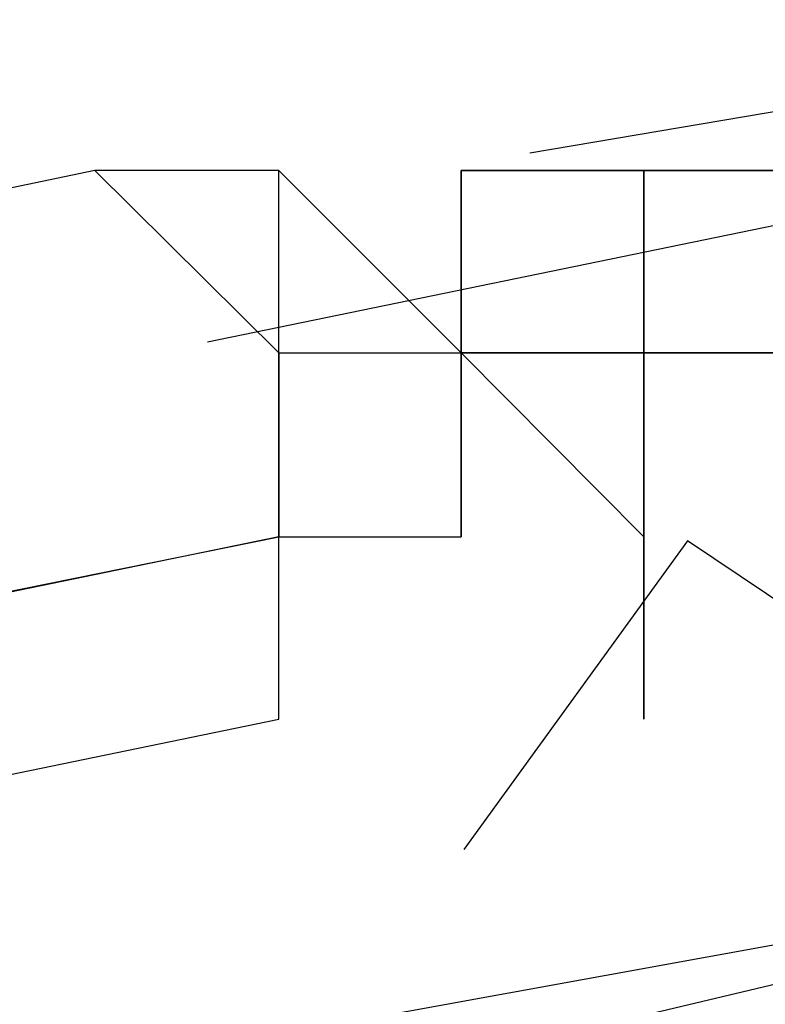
# Model space of a CAD drawing. Header units: feet. Extents: x -79 to 198, y -22 to 181.
# Tile 652 of 656: x 67.6078 to 67.6622, y 152.2103 to 152.2821. Entities that reach past the tile are written whole.
import ezdxf

# ---------------------------------------------------------------- set-up
doc = ezdxf.new("R2010")
doc.units = ezdxf.units.FT
doc.layers.add('A-LINEA', color=7, linetype='CONTINUOUS')

msp = doc.modelspace()

# ---------------------------------------------------------------- linework, layer by layer
at = {"layer": 'A-LINEA'}
for p, q in [((67.645, 152.2724), (67.7022, 152.2821)), ((67.645, 152.2724), (67.7022, 152.2821)), ((67.6133, 152.2711), (67.6133, 152.2711)), ((67.6133, 152.2711), (67.6133, 152.2711)), ((67.6267, 152.2711), (67.6267, 152.2711)), ((67.6267, 152.2711), (67.6267, 152.2711)), ((67.6267, 152.2578), (67.6267, 152.2711)), ((67.6267, 152.2711), (67.6267, 152.2711)), ((67.6267, 152.2711), (67.6267, 152.2711)), ((67.6267, 152.2711), (67.6267, 152.2711)), ((67.6267, 152.2711), (67.6267, 152.2711)), ((67.6267, 152.2578), (67.6267, 152.2711)), ((67.6267, 152.2711), (67.6267, 152.2711)), ((67.6267, 152.2711), (67.64, 152.2578)), ((67.6267, 152.2711), (67.6267, 152.2711)), ((67.6267, 152.2711), (67.6267, 152.2711)), ((67.6267, 152.2711), (67.6267, 152.2711)), ((67.6267, 152.2711), (67.6267, 152.2711)), ((67.6267, 152.2711), (67.6267, 152.2711)), ((67.6267, 152.2711), (67.6267, 152.2711)), ((67.6267, 152.2711), (67.6267, 152.2711)), ((67.6267, 152.2711), (67.6267, 152.2711)), ((67.6267, 152.2711), (67.6267, 152.2711)), ((67.6267, 152.2711), (67.6267, 152.2711)), ((67.6267, 152.2578), (67.6267, 152.2711)), ((67.6267, 152.2711), (67.6267, 152.2711)), ((67.6267, 152.2711), (67.6267, 152.2711)), ((67.6267, 152.2711), (67.6267, 152.2711)), ((67.6267, 152.2711), (67.6267, 152.2711)), ((67.6267, 152.2578), (67.6267, 152.2711)), ((67.6267, 152.2711), (67.6267, 152.2711)), ((67.6267, 152.2711), (67.64, 152.2578)), ((67.6267, 152.2711), (67.6267, 152.2711)), ((67.6267, 152.2711), (67.6267, 152.2711)), ((67.6267, 152.2711), (67.6267, 152.2711)), ((67.6267, 152.2711), (67.6267, 152.2711)), ((67.6267, 152.2711), (67.6267, 152.2711)), ((67.6267, 152.2711), (67.6267, 152.2711)), ((67.6267, 152.2711), (67.6267, 152.2711)), ((67.6267, 152.2711), (67.6267, 152.2711)), ((67.6533, 152.2711), (67.64, 152.2711)), ((67.6533, 152.2711), (67.64, 152.2711)), ((67.6533, 152.2711), (67.64, 152.2711)), ((67.64, 152.2711), (67.64, 152.2711)), ((67.64, 152.2711), (67.64, 152.2711)), ((67.64, 152.2711), (67.64, 152.2711)), ((67.64, 152.2711), (67.6533, 152.2711)), ((67.64, 152.2711), (67.6533, 152.2711)), ((67.64, 152.2711), (67.64, 152.2711)), ((67.64, 152.2578), (67.64, 152.2711)), ((67.64, 152.2711), (67.64, 152.2711)), ((67.64, 152.2711), (67.64, 152.2711)), ((67.64, 152.2711), (67.64, 152.2711)), ((67.64, 152.2711), (67.64, 152.2711)), ((67.64, 152.2711), (67.64, 152.2711)), ((67.64, 152.2711), (67.64, 152.2711)), ((67.64, 152.2711), (67.64, 152.2711)), ((67.64, 152.2711), (67.6533, 152.2711)), ((67.64, 152.2711), (67.6533, 152.2711)), ((67.64, 152.2711), (67.64, 152.2711)), ((67.64, 152.2711), (67.64, 152.2711)), ((67.64, 152.2711), (67.64, 152.2711)), ((67.64, 152.2711), (67.64, 152.2711)), ((67.64, 152.2711), (67.64, 152.2711)), ((67.64, 152.2711), (67.64, 152.2711)), ((67.64, 152.2711), (67.64, 152.2578)), ((67.64, 152.2711), (67.64, 152.2578)), ((67.64, 152.2711), (67.64, 152.2711)), ((67.64, 152.2711), (67.64, 152.2711)), ((67.64, 152.2711), (67.64, 152.2711)), ((67.64, 152.2711), (67.64, 152.2578)), ((67.6533, 152.2711), (67.64, 152.2711)), ((67.6533, 152.2711), (67.64, 152.2711)), ((67.6533, 152.2711), (67.64, 152.2711)), ((67.6533, 152.2711), (67.64, 152.2711)), ((67.6533, 152.2711), (67.64, 152.2711)), ((67.6533, 152.2711), (67.64, 152.2711)), ((67.6533, 152.2711), (67.64, 152.2711)), ((67.64, 152.2711), (67.64, 152.2711)), ((67.64, 152.2711), (67.64, 152.2711)), ((67.64, 152.2711), (67.64, 152.2711)), ((67.64, 152.2711), (67.6533, 152.2711)), ((67.64, 152.2711), (67.6533, 152.2711)), ((67.64, 152.2711), (67.64, 152.2711)), ((67.64, 152.2578), (67.64, 152.2711)), ((67.64, 152.2711), (67.64, 152.2711)), ((67.64, 152.2711), (67.64, 152.2711)), ((67.64, 152.2711), (67.64, 152.2711)), ((67.64, 152.2711), (67.64, 152.2711)), ((67.64, 152.2711), (67.64, 152.2711)), ((67.64, 152.2711), (67.64, 152.2711)), ((67.64, 152.2711), (67.64, 152.2711)), ((67.64, 152.2711), (67.6533, 152.2711)), ((67.64, 152.2711), (67.6533, 152.2711)), ((67.64, 152.2711), (67.64, 152.2711)), ((67.64, 152.2711), (67.64, 152.2711)), ((67.64, 152.2711), (67.64, 152.2711)), ((67.64, 152.2711), (67.64, 152.2711)), ((67.64, 152.2711), (67.64, 152.2711)), ((67.64, 152.2711), (67.64, 152.2711)), ((67.64, 152.2711), (67.64, 152.2578)), ((67.64, 152.2711), (67.64, 152.2578)), ((67.64, 152.2711), (67.64, 152.2711)), ((67.64, 152.2711), (67.64, 152.2711)), ((67.64, 152.2711), (67.64, 152.2711)), ((67.64, 152.2711), (67.64, 152.2578)), ((67.6533, 152.2711), (67.64, 152.2711)), ((67.6533, 152.2711), (67.64, 152.2711)), ((67.6533, 152.2711), (67.64, 152.2711)), ((67.6533, 152.2711), (67.64, 152.2711)), ((67.6533, 152.2711), (67.6533, 152.2711)), ((67.6533, 152.2711), (67.6533, 152.2711)), ((67.6533, 152.2711), (67.6533, 152.2711)), ((67.6533, 152.2711), (67.6533, 152.2711)), ((67.6533, 152.2711), (67.6533, 152.2711)), ((67.6533, 152.2711), (67.6533, 152.2711)), ((67.6533, 152.2711), (67.6533, 152.2711)), ((67.6667, 152.2711), (67.6533, 152.2711)), ((67.6533, 152.2711), (67.6533, 152.2711)), ((67.6533, 152.2711), (67.6533, 152.2711)), ((67.6533, 152.2711), (67.6533, 152.2711)), ((67.6533, 152.2711), (67.6533, 152.2711)), ((67.6533, 152.2711), (67.6533, 152.2711)), ((67.6533, 152.2711), (67.6533, 152.2711)), ((67.6533, 152.2711), (67.6533, 152.2578)), ((67.6533, 152.2578), (67.6533, 152.2711)), ((67.6533, 152.2711), (67.6533, 152.2578)), ((67.6533, 152.2578), (67.6533, 152.2711)), ((67.6533, 152.2711), (67.6533, 152.2711)), ((67.6533, 152.2711), (67.6533, 152.2711)), ((67.6533, 152.2711), (67.6533, 152.2711)), ((67.6533, 152.2711), (67.6533, 152.2711)), ((67.6533, 152.2711), (67.6533, 152.2711)), ((67.6533, 152.2711), (67.6667, 152.2711)), ((67.6533, 152.2711), (67.6533, 152.2711)), ((67.6533, 152.2711), (67.6533, 152.2711)), ((67.6533, 152.2711), (67.6533, 152.2711)), ((67.6533, 152.2711), (67.6533, 152.2711)), ((67.6533, 152.2711), (67.6533, 152.2711)), ((67.6533, 152.2711), (67.6533, 152.2711)), ((67.6533, 152.2711), (67.6533, 152.2711)), ((67.6533, 152.2711), (67.6533, 152.2711)), ((67.6533, 152.2711), (67.6533, 152.2711)), ((67.6533, 152.2711), (67.6533, 152.2711)), ((67.6533, 152.2578), (67.6533, 152.2711)), ((67.6533, 152.2711), (67.6533, 152.2711)), ((67.6533, 152.2578), (67.6533, 152.2711)), ((67.6533, 152.2711), (67.6533, 152.2711)), ((67.6533, 152.2711), (67.6533, 152.2578)), ((67.6533, 152.2711), (67.6533, 152.2711)), ((67.6533, 152.2711), (67.6533, 152.2711)), ((67.6533, 152.2711), (67.6533, 152.2711)), ((67.6533, 152.2711), (67.6533, 152.2711)), ((67.6533, 152.2711), (67.6533, 152.2711)), ((67.6533, 152.2711), (67.6533, 152.2711)), ((67.6533, 152.2711), (67.6533, 152.2711)), ((67.6533, 152.2711), (67.6533, 152.2711)), ((67.6533, 152.2711), (67.6533, 152.2711)), ((67.6667, 152.2711), (67.6533, 152.2711)), ((67.6533, 152.2711), (67.6533, 152.2711)), ((67.6533, 152.2711), (67.6533, 152.2711)), ((67.6533, 152.2711), (67.6533, 152.2711)), ((67.6533, 152.2711), (67.6533, 152.2711)), ((67.6533, 152.2711), (67.6533, 152.2711)), ((67.6533, 152.2711), (67.6533, 152.2711)), ((67.6533, 152.2711), (67.6533, 152.2578)), ((67.6533, 152.2578), (67.6533, 152.2711)), ((67.6533, 152.2711), (67.6533, 152.2578)), ((67.6533, 152.2578), (67.6533, 152.2711)), ((67.6533, 152.2711), (67.6533, 152.2711)), ((67.6533, 152.2711), (67.6533, 152.2711)), ((67.6533, 152.2711), (67.6533, 152.2711)), ((67.6533, 152.2711), (67.6533, 152.2711)), ((67.6533, 152.2711), (67.6533, 152.2711)), ((67.6533, 152.2711), (67.6667, 152.2711)), ((67.6533, 152.2711), (67.6533, 152.2711)), ((67.6533, 152.2711), (67.6533, 152.2711)), ((67.6533, 152.2711), (67.6533, 152.2711)), ((67.6533, 152.2711), (67.6533, 152.2711)), ((67.6533, 152.2711), (67.6533, 152.2711)), ((67.6533, 152.2711), (67.6533, 152.2711)), ((67.6533, 152.2711), (67.6533, 152.2711)), ((67.6533, 152.2711), (67.6533, 152.2711)), ((67.6533, 152.2711), (67.6533, 152.2711)), ((67.6533, 152.2711), (67.6533, 152.2711)), ((67.6533, 152.2578), (67.6533, 152.2711)), ((67.6533, 152.2711), (67.6533, 152.2711)), ((67.6533, 152.2578), (67.6533, 152.2711)), ((67.6533, 152.2711), (67.6533, 152.2711)), ((67.6533, 152.2711), (67.6533, 152.2578)), ((67.6533, 152.2711), (67.6533, 152.2711)), ((67.6533, 152.2711), (67.6533, 152.2711)), ((67.6215, 152.2586), (67.6783, 152.2703)), ((67.6215, 152.2586), (67.6783, 152.2703)), ((67.6267, 152.2578), (67.6267, 152.2578)), ((67.6267, 152.2578), (67.6267, 152.2578)), ((67.6267, 152.2578), (67.6267, 152.2578)), ((67.6267, 152.2578), (67.6267, 152.2578)), ((67.6267, 152.2578), (67.6267, 152.2578)), ((67.6267, 152.2578), (67.6267, 152.2578)), ((67.6267, 152.2578), (67.6267, 152.2578)), ((67.6267, 152.2578), (67.64, 152.2578)), ((67.6267, 152.2578), (67.6267, 152.2578)), ((67.6267, 152.2578), (67.64, 152.2578)), ((67.6267, 152.2578), (67.6267, 152.2578)), ((67.6267, 152.2578), (67.6267, 152.2578)), ((67.6267, 152.2578), (67.6267, 152.2578)), ((67.6267, 152.2578), (67.6267, 152.2578)), ((67.6267, 152.2578), (67.6267, 152.2578)), ((67.6267, 152.2578), (67.6267, 152.2578)), ((67.6267, 152.2578), (67.6267, 152.2578)), ((67.6267, 152.2578), (67.6267, 152.2578)), ((67.6267, 152.2578), (67.6267, 152.2578)), ((67.6267, 152.2578), (67.6267, 152.2444)), ((67.6267, 152.2578), (67.6267, 152.2444)), ((67.6267, 152.2578), (67.6267, 152.2578)), ((67.6267, 152.2578), (67.6267, 152.2578)), ((67.6267, 152.2578), (67.6267, 152.2578)), ((67.6267, 152.2578), (67.6267, 152.2578)), ((67.6267, 152.2578), (67.6267, 152.2578)), ((67.6267, 152.2578), (67.6267, 152.2578)), ((67.6267, 152.2578), (67.6267, 152.2578)), ((67.6267, 152.2578), (67.6267, 152.2578)), ((67.6267, 152.2578), (67.6267, 152.2578)), ((67.6267, 152.2578), (67.6267, 152.2578)), ((67.6267, 152.2578), (67.6267, 152.2578)), ((67.6267, 152.2578), (67.6267, 152.2578)), ((67.6267, 152.2578), (67.6267, 152.2578)), ((67.6267, 152.2578), (67.6267, 152.2578)), ((67.6267, 152.2578), (67.64, 152.2578)), ((67.6267, 152.2578), (67.6267, 152.2578)), ((67.6267, 152.2578), (67.64, 152.2578)), ((67.6267, 152.2578), (67.6267, 152.2578)), ((67.6267, 152.2578), (67.6267, 152.2578)), ((67.6267, 152.2578), (67.6267, 152.2578)), ((67.6267, 152.2578), (67.6267, 152.2578)), ((67.6267, 152.2578), (67.6267, 152.2578)), ((67.6267, 152.2578), (67.6267, 152.2578)), ((67.6267, 152.2578), (67.6267, 152.2578)), ((67.6267, 152.2578), (67.6267, 152.2578)), ((67.6267, 152.2578), (67.6267, 152.2578)), ((67.6267, 152.2578), (67.6267, 152.2444)), ((67.6267, 152.2578), (67.6267, 152.2444)), ((67.6267, 152.2578), (67.6267, 152.2578)), ((67.6267, 152.2578), (67.6267, 152.2578)), ((67.6267, 152.2578), (67.6267, 152.2578)), ((67.6267, 152.2578), (67.6267, 152.2578)), ((67.6267, 152.2578), (67.6267, 152.2578)), ((67.6267, 152.2578), (67.6267, 152.2578)), ((67.6267, 152.2578), (67.6267, 152.2578)), ((67.64, 152.2578), (67.64, 152.2578)), ((67.64, 152.2578), (67.64, 152.2578)), ((67.64, 152.2578), (67.64, 152.2578)), ((67.64, 152.2578), (67.64, 152.2578)), ((67.64, 152.2578), (67.64, 152.2578)), ((67.6533, 152.2578), (67.64, 152.2578)), ((67.64, 152.2578), (67.64, 152.2578)), ((67.64, 152.2578), (67.64, 152.2578)), ((67.64, 152.2578), (67.64, 152.2578)), ((67.6533, 152.2578), (67.64, 152.2578)), ((67.64, 152.2578), (67.64, 152.2578)), ((67.64, 152.2578), (67.64, 152.2578)), ((67.64, 152.2578), (67.64, 152.2578)), ((67.64, 152.2578), (67.6533, 152.2578)), ((67.64, 152.2444), (67.64, 152.2578)), ((67.64, 152.2578), (67.64, 152.2578)), ((67.64, 152.2578), (67.64, 152.2578)), ((67.64, 152.2578), (67.64, 152.2578)), ((67.64, 152.2578), (67.64, 152.2578)), ((67.64, 152.2578), (67.64, 152.2444)), ((67.64, 152.2578), (67.6533, 152.2578)), ((67.64, 152.2578), (67.64, 152.2578)), ((67.64, 152.2578), (67.64, 152.2578)), ((67.64, 152.2444), (67.64, 152.2578)), ((67.64, 152.2578), (67.64, 152.2578)), ((67.64, 152.2578), (67.64, 152.2578)), ((67.64, 152.2578), (67.6533, 152.2578)), ((67.64, 152.2578), (67.64, 152.2578)), ((67.64, 152.2578), (67.64, 152.2578)), ((67.64, 152.2578), (67.64, 152.2578)), ((67.64, 152.2578), (67.64, 152.2578)), ((67.64, 152.2578), (67.64, 152.2578)), ((67.64, 152.2444), (67.64, 152.2578)), ((67.64, 152.2578), (67.64, 152.2578)), ((67.64, 152.2578), (67.64, 152.2578)), ((67.64, 152.2578), (67.64, 152.2578)), ((67.64, 152.2578), (67.64, 152.2578)), ((67.64, 152.2578), (67.64, 152.2578)), ((67.64, 152.2578), (67.64, 152.2578)), ((67.64, 152.2578), (67.64, 152.2578)), ((67.64, 152.2578), (67.64, 152.2578)), ((67.64, 152.2578), (67.64, 152.2578)), ((67.6533, 152.2578), (67.64, 152.2578)), ((67.64, 152.2578), (67.64, 152.2578)), ((67.64, 152.2578), (67.64, 152.2578)), ((67.64, 152.2578), (67.64, 152.2578)), ((67.6533, 152.2578), (67.64, 152.2578)), ((67.64, 152.2578), (67.64, 152.2578)), ((67.64, 152.2578), (67.64, 152.2578)), ((67.64, 152.2578), (67.64, 152.2578)), ((67.64, 152.2578), (67.6533, 152.2578)), ((67.64, 152.2444), (67.64, 152.2578)), ((67.64, 152.2578), (67.64, 152.2578)), ((67.64, 152.2578), (67.64, 152.2578)), ((67.64, 152.2578), (67.64, 152.2578)), ((67.64, 152.2578), (67.64, 152.2578)), ((67.64, 152.2578), (67.64, 152.2444)), ((67.64, 152.2578), (67.6533, 152.2578)), ((67.64, 152.2578), (67.64, 152.2578)), ((67.64, 152.2578), (67.64, 152.2578)), ((67.64, 152.2444), (67.64, 152.2578)), ((67.64, 152.2578), (67.64, 152.2578)), ((67.64, 152.2578), (67.64, 152.2578)), ((67.64, 152.2578), (67.6533, 152.2578)), ((67.64, 152.2578), (67.64, 152.2578)), ((67.64, 152.2578), (67.64, 152.2578)), ((67.64, 152.2578), (67.64, 152.2578)), ((67.64, 152.2578), (67.64, 152.2578)), ((67.64, 152.2578), (67.64, 152.2578)), ((67.64, 152.2444), (67.64, 152.2578)), ((67.64, 152.2578), (67.64, 152.2578)), ((67.64, 152.2578), (67.64, 152.2578)), ((67.64, 152.2578), (67.64, 152.2578)), ((67.64, 152.2578), (67.64, 152.2578)), ((67.6533, 152.2444), (67.6533, 152.2578)), ((67.6533, 152.2578), (67.6533, 152.2578)), ((67.6533, 152.2578), (67.6533, 152.2578)), ((67.6533, 152.2578), (67.6533, 152.2578)), ((67.6533, 152.2578), (67.6533, 152.2578)), ((67.6533, 152.2578), (67.6533, 152.2578)), ((67.6533, 152.2578), (67.6533, 152.2578)), ((67.6667, 152.2578), (67.6533, 152.2578)), ((67.6533, 152.2578), (67.6533, 152.2444)), ((67.6533, 152.2578), (67.6533, 152.2578)), ((67.6533, 152.2578), (67.6533, 152.2578)), ((67.6533, 152.2578), (67.6533, 152.2578)), ((67.6533, 152.2578), (67.6533, 152.2578)), ((67.6533, 152.2578), (67.6533, 152.2578)), ((67.6533, 152.2578), (67.6533, 152.2578)), ((67.6533, 152.2578), (67.6533, 152.2578)), ((67.6533, 152.2578), (67.6533, 152.2578)), ((67.6533, 152.2578), (67.6533, 152.2578)), ((67.6533, 152.2578), (67.6533, 152.2578)), ((67.6533, 152.2578), (67.6533, 152.2578)), ((67.6533, 152.2578), (67.6533, 152.2578)), ((67.6533, 152.2578), (67.6533, 152.2578)), ((67.6533, 152.2578), (67.6533, 152.2578)), ((67.6533, 152.2578), (67.6533, 152.2578)), ((67.6533, 152.2578), (67.6533, 152.2578)), ((67.6533, 152.2578), (67.6533, 152.2578)), ((67.6533, 152.2578), (67.6533, 152.2578)), ((67.6533, 152.2578), (67.6533, 152.2578)), ((67.6533, 152.2578), (67.6533, 152.2578)), ((67.6533, 152.2578), (67.6533, 152.2578)), ((67.6533, 152.2578), (67.6533, 152.2578)), ((67.6533, 152.2578), (67.6533, 152.2578)), ((67.6533, 152.2578), (67.6533, 152.2578)), ((67.6533, 152.2578), (67.6533, 152.2578)), ((67.6533, 152.2578), (67.6533, 152.2578)), ((67.6533, 152.2578), (67.6667, 152.2578)), ((67.6533, 152.2578), (67.6533, 152.2578)), ((67.6533, 152.2578), (67.6533, 152.2578)), ((67.6533, 152.2578), (67.6533, 152.2578)), ((67.6533, 152.2578), (67.6533, 152.2578)), ((67.6533, 152.2578), (67.6667, 152.2578)), ((67.6533, 152.2578), (67.6533, 152.2578)), ((67.6533, 152.2578), (67.6533, 152.2578)), ((67.6533, 152.2578), (67.6533, 152.2578)), ((67.6533, 152.2578), (67.6533, 152.2578)), ((67.6533, 152.2578), (67.6533, 152.2578)), ((67.6533, 152.2578), (67.6533, 152.2578)), ((67.6533, 152.2444), (67.6533, 152.2578)), ((67.6533, 152.2578), (67.6533, 152.2578)), ((67.6533, 152.2578), (67.6533, 152.2578)), ((67.6533, 152.2578), (67.6533, 152.2578)), ((67.6533, 152.2578), (67.6533, 152.2578)), ((67.6533, 152.2578), (67.6533, 152.2578)), ((67.6533, 152.2578), (67.6533, 152.2578)), ((67.6667, 152.2578), (67.6533, 152.2578)), ((67.6533, 152.2578), (67.6533, 152.2444)), ((67.6533, 152.2578), (67.6533, 152.2578)), ((67.6533, 152.2578), (67.6533, 152.2578)), ((67.6533, 152.2578), (67.6533, 152.2578)), ((67.6533, 152.2578), (67.6533, 152.2578)), ((67.6533, 152.2578), (67.6533, 152.2578)), ((67.6533, 152.2578), (67.6533, 152.2578)), ((67.6533, 152.2578), (67.6533, 152.2578)), ((67.6533, 152.2578), (67.6533, 152.2578)), ((67.6533, 152.2578), (67.6533, 152.2578)), ((67.6533, 152.2578), (67.6533, 152.2578)), ((67.6533, 152.2578), (67.6533, 152.2578)), ((67.6533, 152.2578), (67.6533, 152.2578)), ((67.6533, 152.2578), (67.6533, 152.2578)), ((67.6533, 152.2578), (67.6533, 152.2578)), ((67.6533, 152.2578), (67.6533, 152.2578)), ((67.6533, 152.2578), (67.6533, 152.2578)), ((67.6533, 152.2578), (67.6533, 152.2578)), ((67.6533, 152.2578), (67.6533, 152.2578)), ((67.6533, 152.2578), (67.6533, 152.2578)), ((67.6533, 152.2578), (67.6533, 152.2578)), ((67.6533, 152.2578), (67.6533, 152.2578)), ((67.6533, 152.2578), (67.6533, 152.2578)), ((67.6533, 152.2578), (67.6533, 152.2578)), ((67.6533, 152.2578), (67.6533, 152.2578)), ((67.6533, 152.2578), (67.6533, 152.2578)), ((67.6533, 152.2578), (67.6533, 152.2578)), ((67.6533, 152.2578), (67.6667, 152.2578)), ((67.6533, 152.2578), (67.6533, 152.2578)), ((67.6533, 152.2578), (67.6533, 152.2578)), ((67.6533, 152.2578), (67.6533, 152.2578)), ((67.6533, 152.2578), (67.6533, 152.2578)), ((67.6533, 152.2578), (67.6667, 152.2578)), ((67.6533, 152.2578), (67.6533, 152.2578)), ((67.6533, 152.2578), (67.6533, 152.2578)), ((67.6533, 152.2578), (67.6533, 152.2578)), ((67.6533, 152.2578), (67.6533, 152.2578)), ((67.6533, 152.2578), (67.6533, 152.2578)), ((67.6533, 152.2578), (67.6533, 152.2578)), ((67.6267, 152.2311), (67.6267, 152.2444)), ((67.6267, 152.2444), (67.6267, 152.2444)), ((67.6267, 152.2444), (67.64, 152.2444)), ((67.6267, 152.2444), (67.6267, 152.2444)), ((67.6267, 152.2444), (67.6267, 152.2444)), ((67.6267, 152.2444), (67.6267, 152.2444)), ((67.6267, 152.2444), (67.64, 152.2444)), ((67.6267, 152.2444), (67.6267, 152.2444)), ((67.6267, 152.2444), (67.6267, 152.2444)), ((67.6267, 152.2444), (67.6267, 152.2444)), ((67.6267, 152.2444), (67.6267, 152.2444)), ((67.6267, 152.2311), (67.6267, 152.2444)), ((67.6267, 152.2444), (67.6267, 152.2444)), ((67.6267, 152.2444), (67.6267, 152.2444)), ((67.6267, 152.2444), (67.6267, 152.2444)), ((67.6267, 152.2444), (67.6267, 152.2444)), ((67.6267, 152.2444), (67.6267, 152.2444)), ((67.6267, 152.2444), (67.6267, 152.2444)), ((67.6267, 152.2311), (67.6267, 152.2444)), ((67.6267, 152.2444), (67.6267, 152.2444)), ((67.6267, 152.2444), (67.64, 152.2444)), ((67.6267, 152.2444), (67.6267, 152.2444)), ((67.6267, 152.2444), (67.6267, 152.2444)), ((67.6267, 152.2444), (67.6267, 152.2444)), ((67.6267, 152.2444), (67.64, 152.2444)), ((67.6267, 152.2444), (67.6267, 152.2444)), ((67.6267, 152.2444), (67.6267, 152.2444)), ((67.6267, 152.2444), (67.6267, 152.2444)), ((67.6267, 152.2444), (67.6267, 152.2444)), ((67.6267, 152.2311), (67.6267, 152.2444)), ((67.6267, 152.2444), (67.6267, 152.2444)), ((67.6267, 152.2444), (67.6267, 152.2444)), ((67.6267, 152.2444), (67.6267, 152.2444)), ((67.6267, 152.2444), (67.6267, 152.2444)), ((67.6267, 152.2444), (67.6267, 152.2444)), ((67.6267, 152.2444), (67.6267, 152.2444)), ((67.64, 152.2444), (67.64, 152.2444)), ((67.64, 152.2444), (67.64, 152.2444)), ((67.64, 152.2444), (67.64, 152.2444)), ((67.64, 152.2444), (67.64, 152.2444)), ((67.64, 152.2444), (67.64, 152.2444)), ((67.64, 152.2444), (67.64, 152.2444)), ((67.64, 152.2444), (67.64, 152.2444)), ((67.64, 152.2444), (67.64, 152.2444)), ((67.64, 152.2444), (67.64, 152.2444)), ((67.64, 152.2444), (67.64, 152.2444)), ((67.64, 152.2444), (67.64, 152.2444)), ((67.64, 152.2444), (67.64, 152.2444)), ((67.64, 152.2444), (67.64, 152.2444)), ((67.64, 152.2444), (67.64, 152.2444)), ((67.64, 152.2444), (67.64, 152.2444)), ((67.64, 152.2444), (67.64, 152.2444)), ((67.64, 152.2444), (67.64, 152.2444)), ((67.64, 152.2444), (67.64, 152.2444)), ((67.64, 152.2444), (67.64, 152.2444)), ((67.64, 152.2444), (67.64, 152.2444)), ((67.64, 152.2444), (67.64, 152.2444)), ((67.64, 152.2444), (67.64, 152.2444)), ((67.64, 152.2444), (67.64, 152.2444)), ((67.64, 152.2444), (67.64, 152.2444)), ((67.64, 152.2444), (67.64, 152.2444)), ((67.64, 152.2444), (67.64, 152.2444)), ((67.64, 152.2444), (67.64, 152.2444)), ((67.64, 152.2444), (67.64, 152.2444)), ((67.64, 152.2444), (67.64, 152.2444)), ((67.64, 152.2444), (67.64, 152.2444)), ((67.64, 152.2444), (67.64, 152.2444)), ((67.64, 152.2444), (67.64, 152.2444)), ((67.6533, 152.2444), (67.6533, 152.2444)), ((67.6533, 152.2444), (67.6533, 152.2444)), ((67.6533, 152.2444), (67.6533, 152.2444)), ((67.6533, 152.2444), (67.6533, 152.2444)), ((67.6533, 152.2444), (67.6533, 152.2444)), ((67.6533, 152.2444), (67.6533, 152.2444)), ((67.6533, 152.2444), (67.6533, 152.2444)), ((67.6533, 152.2444), (67.6533, 152.2444)), ((67.6533, 152.2444), (67.6533, 152.2444)), ((67.6533, 152.2444), (67.6533, 152.2444)), ((67.6533, 152.2444), (67.6533, 152.2444)), ((67.6533, 152.2311), (67.6533, 152.2444)), ((67.6533, 152.2444), (67.6533, 152.2444)), ((67.6533, 152.2444), (67.6533, 152.2444)), ((67.6533, 152.2444), (67.6533, 152.2444)), ((67.6533, 152.2444), (67.6533, 152.2444)), ((67.6533, 152.2444), (67.6533, 152.2444)), ((67.6533, 152.2444), (67.6533, 152.2444)), ((67.6533, 152.2444), (67.6533, 152.2444)), ((67.6533, 152.2444), (67.6533, 152.2444)), ((67.6533, 152.2444), (67.6533, 152.2444)), ((67.6533, 152.2444), (67.6533, 152.2444)), ((67.6533, 152.2444), (67.6533, 152.2444)), ((67.6533, 152.2311), (67.6533, 152.2444)), ((67.6267, 152.2311), (67.6267, 152.2311)), ((67.6267, 152.2311), (67.6267, 152.2311)), ((67.6267, 152.2311), (67.6267, 152.2311)), ((67.6267, 152.2311), (67.6267, 152.2311)), ((67.6267, 152.2311), (67.6267, 152.2311)), ((67.6267, 152.2311), (67.6267, 152.2311)), ((67.6267, 152.2311), (67.6267, 152.2311)), ((67.6267, 152.2311), (67.6267, 152.2311)), ((67.6267, 152.2311), (67.6267, 152.2311)), ((67.6267, 152.2311), (67.6267, 152.2311)), ((67.6267, 152.2311), (67.6267, 152.2311)), ((67.6267, 152.2311), (67.6267, 152.2311)), ((67.6267, 152.2311), (67.6267, 152.2311)), ((67.6267, 152.2311), (67.6267, 152.2311)), ((67.6267, 152.2311), (67.6267, 152.2311)), ((67.6267, 152.2311), (67.6267, 152.2311)), ((67.6267, 152.2311), (67.6267, 152.2311)), ((67.6267, 152.2311), (67.6267, 152.2311)), ((67.6267, 152.2311), (67.6267, 152.2311)), ((67.6267, 152.2311), (67.6267, 152.2311)), ((67.6533, 152.2311), (67.6533, 152.2311)), ((67.6533, 152.2311), (67.6533, 152.2311)), ((67.6533, 152.2311), (67.6533, 152.2311)), ((67.6533, 152.2311), (67.6533, 152.2311)), ((67.6533, 152.2311), (67.6533, 152.2311)), ((67.6533, 152.2311), (67.6533, 152.2311)), ((67.6533, 152.2311), (67.6533, 152.2311)), ((67.6533, 152.2311), (67.6533, 152.2311)), ((67.6533, 152.2311), (67.6533, 152.2311)), ((67.6533, 152.2311), (67.6533, 152.2311))]:
    msp.add_line(p, q, dxfattribs=at)
for points in [[(67.6133, 152.2711), (63.76, 151.4711), (63.76, 151.4578), (67.6267, 152.2444), (67.6267, 152.2578), (67.6133, 152.2711)], [(67.6133, 152.2711), (63.76, 151.4711), (63.76, 151.4578), (67.6267, 152.2444), (67.6267, 152.2578), (67.6133, 152.2711)], [(67.6267, 152.2311), (67.6267, 152.2444), (67.6267, 152.2578), (67.6267, 152.2711), (67.6133, 152.2711)], [(67.6267, 152.2311), (67.6267, 152.2444), (67.6267, 152.2578), (67.6267, 152.2711), (67.6133, 152.2711)], [(67.64, 152.2444), (67.64, 152.2444), (67.64, 152.2578), (67.6267, 152.2711)], [(67.64, 152.2444), (67.64, 152.2444), (67.64, 152.2578), (67.6267, 152.2711)], [(67.64, 152.2711), (67.6533, 152.2711), (67.6533, 152.2578)], [(67.64, 152.2711), (67.64, 152.2578), (67.6533, 152.2444), (67.6533, 152.2311)], [(67.64, 152.2711), (67.6533, 152.2711), (67.6533, 152.2578)], [(67.64, 152.2711), (67.64, 152.2578), (67.6533, 152.2444), (67.6533, 152.2311)], [(67.6533, 152.2578), (67.6533, 152.2578), (67.6533, 152.2711)], [(67.6667, 152.2711), (67.6667, 152.2578), (67.6533, 152.2578)], [(67.6533, 152.2578), (67.6533, 152.2578), (67.6533, 152.2711)], [(67.6667, 152.2711), (67.6667, 152.2578), (67.6533, 152.2578)], [(67.68, 152.2578), (67.68, 152.2578), (67.6667, 152.2578), (67.6533, 152.2578)], [(67.68, 152.2578), (67.68, 152.2578), (67.6667, 152.2578), (67.6533, 152.2578)], [(67.6267, 152.2444), (63.76, 151.4444), (63.76, 151.4311), (67.6267, 152.2311), (67.6267, 152.2444)], [(67.6267, 152.2444), (63.76, 151.4444), (63.76, 151.4311), (67.6267, 152.2311), (67.6267, 152.2444)], [(67.92, 151.6711), (67.6267, 151.6178), (67.52, 152.1778), (67.8, 152.2444), (67.92, 151.6711)], [(67.92, 151.6711), (67.6267, 151.6178), (67.52, 152.1778), (67.8, 152.2444), (67.92, 151.6711)], [(67.6267, 151.6178), (67.92, 151.6711), (67.8267, 152.2444), (67.5333, 152.1911), (67.6267, 151.6178)], [(67.6267, 151.6178), (67.92, 151.6711), (67.8267, 152.2444), (67.5333, 152.1911), (67.6267, 151.6178)], [(67.6267, 152.2311), (67.6267, 152.2444), (67.64, 152.2444)], [(67.6267, 152.2311), (67.6267, 152.2444), (67.64, 152.2444)], [(67.6796, 152.2286), (67.6565, 152.2441), (67.6402, 152.2216)], [(67.6796, 152.2286), (67.6565, 152.2441), (67.6402, 152.2216)]]:
    msp.add_lwpolyline(points, dxfattribs=at)

doc.saveas('drawing.dxf')
